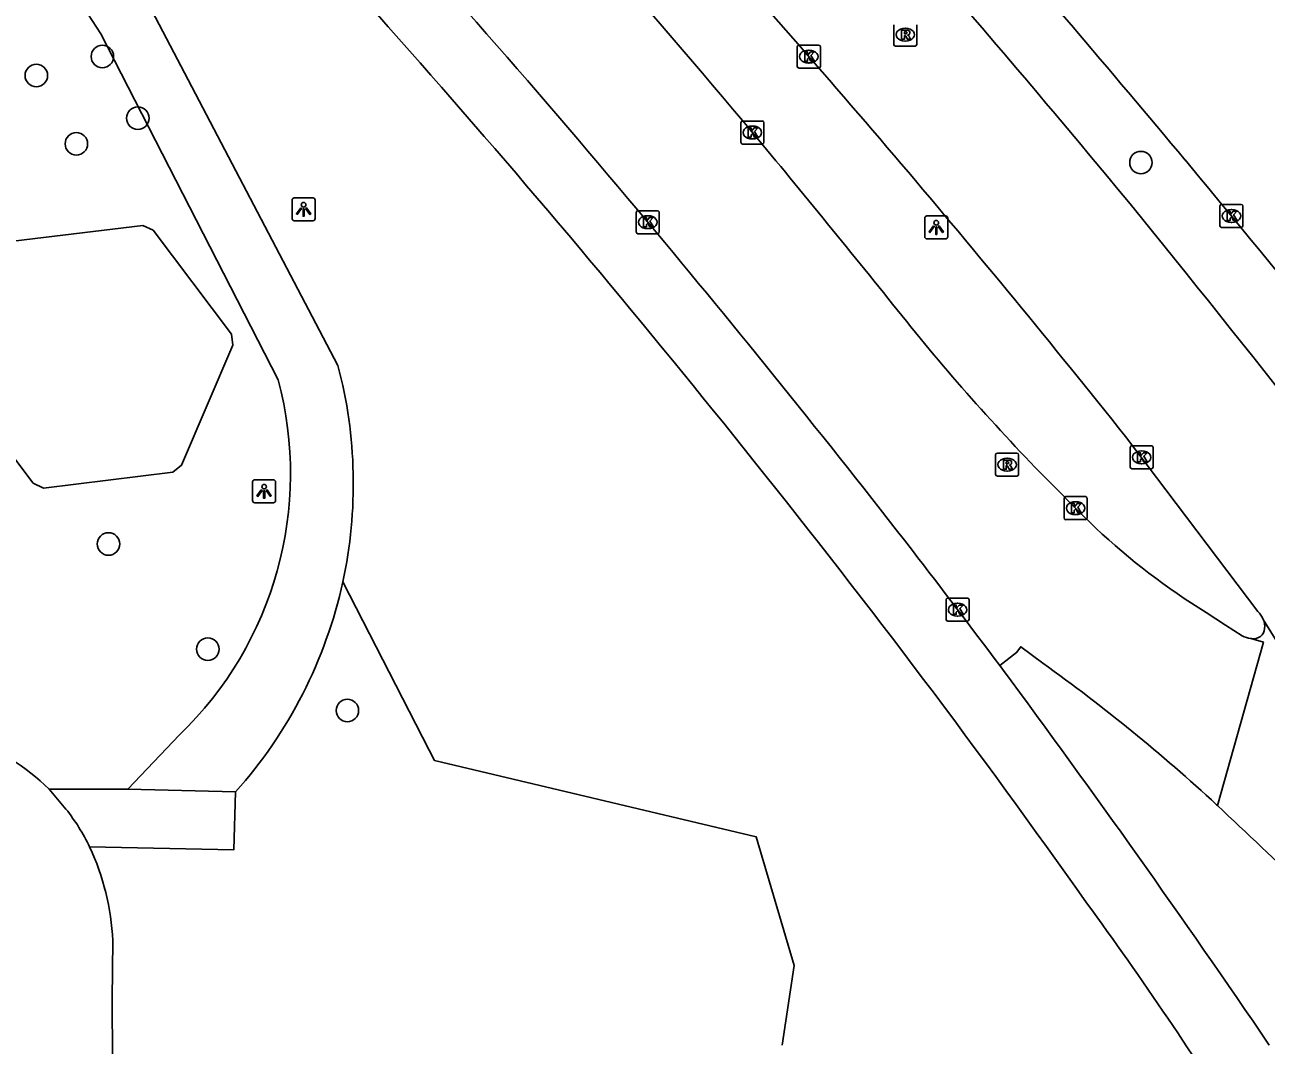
# Model space of a CAD drawing. Extents: x 161477 to 163040, y 383680 to 384868.
# Drawn here: x 162594.5 to 162648.4, y 384592.9 to 384637.2 of the extents above; entities that cross this region are included whole.
import ezdxf

# ---------------------------------------------------------------- set-up
doc = ezdxf.new("R2010")
doc.units = 0
for name, color, linetype in [('IMGEO_Boom', 7, 'Continuous'), ('IMGEO_Fietspad_open', 7, 'Continuous'), ('IMGEO_Groenvoorziening', 7, 'Continuous'), ('IMGEO_Kolk', 7, 'Continuous'), ('IMGEO_Lichtpunt', 7, 'Continuous'), ('IMGEO_Pand', 7, 'Continuous'), ('IMGEO_Parkeervlak_open', 7, 'Continuous'), ('IMGEO_Rijbaan_lokaal_open', 7, 'Continuous'), ('IMGEO_Rijbaan_regionaal_gesloten', 7, 'Continuous'), ('IMGEO_Rioolput', 7, 'Continuous'), ('IMGEO_Voetpad_halfverhard', 7, 'Continuous'), ('IMGEO_Voetpad_open', 7, 'Continuous')]:
    doc.layers.add(name, color=color, linetype=linetype)

msp = doc.modelspace()

# ---------------------------------------------------------------- linework, layer by layer
at = {"layer": 'IMGEO_Boom'}
for centre in [(162597.85, 384635.84), (162594.98, 384635.02), (162599.39, 384633.16), (162596.72, 384632.05), (162642.994, 384631.232), (162598.119, 384614.656), (162602.433, 384610.081), (162608.5, 384607.42)]:
    msp.add_circle(centre, 0.489, dxfattribs=at)
at = {"layer": 'IMGEO_Fietspad_open'}
msp.add_lwpolyline([(162636.854, 384609.38), (162636.975, 384609.218)], dxfattribs=at)
msp.add_arc((162217.978, 384299.531), 521.023, 34.26501, 36.46864, dxfattribs=at)
at = {"layer": 'IMGEO_Groenvoorziening'}
msp.add_lwpolyline([(162608.299, 384613.009), (162612.056, 384605.691), (162612.283, 384605.249), (162626.271, 384601.931), (162627.927, 384596.331), (162627.395, 384592.867)], dxfattribs=at)
at = {"layer": 'IMGEO_Kolk'}
for p, q in [((162628.057, 384635.415), (162628.057, 384636.267)), ((162628.132, 384636.341), (162628.984, 384636.341)), ((162628.545, 384636.121), (162628.57, 384636.121)), ((162629.058, 384636.267), (162629.058, 384635.415)), ((162628.568, 384635.561), (162628.543, 384635.561)), ((162628.984, 384635.341), (162628.132, 384635.341)), ((162625.603, 384632.114), (162625.603, 384632.966)), ((162625.678, 384633.04), (162626.53, 384633.04)), ((162626.091, 384632.82), (162626.116, 384632.82)), ((162626.604, 384632.966), (162626.604, 384632.114)), ((162626.53, 384632.04), (162625.678, 384632.04)), ((162626.114, 384632.26), (162626.089, 384632.26)), ((162621.057, 384628.216), (162621.057, 384629.068)), ((162621.132, 384629.142), (162621.984, 384629.142)), ((162622.058, 384629.068), (162622.058, 384628.216)), ((162646.427, 384628.488), (162646.427, 384629.34)), ((162646.502, 384629.414), (162647.354, 384629.414)), ((162646.915, 384629.194), (162646.94, 384629.194)), ((162647.428, 384629.34), (162647.428, 384628.488)), ((162621.545, 384628.922), (162621.57, 384628.922)), ((162646.938, 384628.634), (162646.913, 384628.634)), ((162621.984, 384628.142), (162621.132, 384628.142)), ((162621.568, 384628.362), (162621.543, 384628.362)), ((162647.354, 384628.414), (162646.502, 384628.414)), ((162642.524, 384617.997), (162642.524, 384618.849)), ((162642.599, 384618.923), (162643.451, 384618.923)), ((162643.525, 384618.849), (162643.525, 384617.997)), ((162643.012, 384618.703), (162643.037, 384618.703)), ((162643.451, 384617.923), (162642.599, 384617.923)), ((162643.035, 384618.143), (162643.01, 384618.143)), ((162639.653, 384615.787), (162639.653, 384616.639)), ((162639.728, 384616.713), (162640.58, 384616.713)), ((162640.654, 384616.639), (162640.654, 384615.787)), ((162640.141, 384616.493), (162640.166, 384616.493)), ((162640.58, 384615.713), (162639.728, 384615.713)), ((162640.164, 384615.933), (162640.139, 384615.933)), ((162634.523, 384611.376), (162634.523, 384612.228)), ((162634.598, 384612.302), (162635.45, 384612.302)), ((162635.011, 384612.082), (162635.036, 384612.082)), ((162635.524, 384612.228), (162635.524, 384611.376)), ((162635.45, 384611.302), (162634.598, 384611.302)), ((162635.034, 384611.522), (162635.009, 384611.522))]:
    msp.add_line(p, q, dxfattribs=at)
for points in [[(162628.057, 384635.415), (162628.057, 384636.267)], [(162628.132, 384636.341), (162628.984, 384636.341)], [(162629.058, 384636.267), (162629.058, 384635.415)], [(162628.378, 384636.041), (162628.501, 384636.041), (162628.501, 384635.89), (162628.631, 384636.041), (162628.795, 384636.041), (162628.649, 384635.89), (162628.802, 384635.641), (162628.65, 384635.641), (162628.565, 384635.805), (162628.501, 384635.738), (162628.501, 384635.641), (162628.378, 384635.641), (162628.378, 384636.041)], [(162628.984, 384635.341), (162628.132, 384635.341)], [(162625.603, 384632.114), (162625.603, 384632.966)], [(162625.678, 384633.04), (162626.53, 384633.04)], [(162626.604, 384632.966), (162626.604, 384632.114)], [(162625.924, 384632.74), (162626.047, 384632.74), (162626.047, 384632.589), (162626.177, 384632.74), (162626.341, 384632.74), (162626.195, 384632.589), (162626.348, 384632.34), (162626.196, 384632.34), (162626.111, 384632.504), (162626.047, 384632.437), (162626.047, 384632.34), (162625.924, 384632.34), (162625.924, 384632.74)], [(162626.53, 384632.04), (162625.678, 384632.04)], [(162621.057, 384628.216), (162621.057, 384629.068)], [(162621.132, 384629.142), (162621.984, 384629.142)], [(162622.058, 384629.068), (162622.058, 384628.216)], [(162646.427, 384628.488), (162646.427, 384629.34)], [(162646.502, 384629.414), (162647.354, 384629.414)], [(162646.748, 384629.114), (162646.871, 384629.114), (162646.871, 384628.963), (162647.001, 384629.114), (162647.165, 384629.114), (162647.019, 384628.963), (162647.172, 384628.714), (162647.02, 384628.714), (162646.935, 384628.878), (162646.871, 384628.811), (162646.871, 384628.714), (162646.748, 384628.714), (162646.748, 384629.114)], [(162647.428, 384629.34), (162647.428, 384628.488)], [(162621.378, 384628.842), (162621.501, 384628.842), (162621.501, 384628.691), (162621.631, 384628.842), (162621.795, 384628.842), (162621.649, 384628.691), (162621.802, 384628.442), (162621.65, 384628.442), (162621.565, 384628.606), (162621.501, 384628.539), (162621.501, 384628.442), (162621.378, 384628.442), (162621.378, 384628.842)], [(162621.984, 384628.142), (162621.132, 384628.142)], [(162647.354, 384628.414), (162646.502, 384628.414)], [(162642.524, 384617.997), (162642.524, 384618.849)], [(162642.599, 384618.923), (162643.451, 384618.923)], [(162643.525, 384618.849), (162643.525, 384617.997)], [(162642.845, 384618.623), (162642.968, 384618.623), (162642.968, 384618.472), (162643.098, 384618.623), (162643.262, 384618.623), (162643.116, 384618.472), (162643.269, 384618.223), (162643.117, 384618.223), (162643.032, 384618.387), (162642.968, 384618.32), (162642.968, 384618.223), (162642.845, 384618.223), (162642.845, 384618.623)], [(162643.451, 384617.923), (162642.599, 384617.923)], [(162639.653, 384615.787), (162639.653, 384616.639)], [(162639.728, 384616.713), (162640.58, 384616.713)], [(162640.654, 384616.639), (162640.654, 384615.787)], [(162639.974, 384616.413), (162640.097, 384616.413), (162640.097, 384616.262), (162640.227, 384616.413), (162640.391, 384616.413), (162640.245, 384616.262), (162640.398, 384616.013), (162640.246, 384616.013), (162640.161, 384616.177), (162640.097, 384616.11), (162640.097, 384616.013), (162639.974, 384616.013), (162639.974, 384616.413)], [(162640.58, 384615.713), (162639.728, 384615.713)], [(162634.523, 384611.376), (162634.523, 384612.228)], [(162634.598, 384612.302), (162635.45, 384612.302)], [(162634.844, 384612.002), (162634.967, 384612.002), (162634.967, 384611.851), (162635.097, 384612.002), (162635.261, 384612.002), (162635.115, 384611.851), (162635.268, 384611.602), (162635.116, 384611.602), (162635.031, 384611.766), (162634.967, 384611.699), (162634.967, 384611.602), (162634.844, 384611.602), (162634.844, 384612.002)], [(162635.524, 384612.228), (162635.524, 384611.376)], [(162635.45, 384611.302), (162634.598, 384611.302)]]:
    msp.add_lwpolyline(points, dxfattribs=at)
for centre, start, end in [((162628.134, 384636.265), 91.552, 178.448), ((162628.134, 384636.265), 91.552, 178.448), ((162628.982, 384636.265), 1.552, 88.448), ((162628.982, 384636.265), 1.552, 88.448), ((162628.134, 384635.417), 181.552, 268.448), ((162628.134, 384635.417), 181.552, 268.448), ((162628.982, 384635.417), 271.552, 358.448), ((162628.982, 384635.417), 271.552, 358.448), ((162625.68, 384632.964), 91.552, 178.448), ((162625.68, 384632.964), 91.552, 178.448), ((162626.528, 384632.964), 1.552, 88.448), ((162626.528, 384632.964), 1.552, 88.448), ((162625.68, 384632.116), 181.552, 268.448), ((162625.68, 384632.116), 181.552, 268.448), ((162626.528, 384632.116), 271.552, 358.448), ((162626.528, 384632.116), 271.552, 358.448), ((162621.134, 384629.066), 91.552, 178.448), ((162621.134, 384629.066), 91.552, 178.448), ((162621.982, 384629.066), 1.552, 88.448), ((162621.982, 384629.066), 1.552, 88.448), ((162646.504, 384629.338), 91.552, 178.448), ((162646.504, 384629.338), 91.552, 178.448), ((162647.352, 384629.338), 1.552, 88.448), ((162647.352, 384629.338), 1.552, 88.448), ((162621.134, 384628.218), 181.552, 268.448), ((162621.134, 384628.218), 181.552, 268.448), ((162621.982, 384628.218), 271.552, 358.448), ((162621.982, 384628.218), 271.552, 358.448), ((162646.504, 384628.49), 181.552, 268.448), ((162646.504, 384628.49), 181.552, 268.448), ((162647.352, 384628.49), 271.552, 358.448), ((162647.352, 384628.49), 271.552, 358.448), ((162642.601, 384618.847), 91.552, 178.448), ((162642.601, 384618.847), 91.552, 178.448), ((162643.449, 384618.847), 1.552, 88.448), ((162643.449, 384618.847), 1.552, 88.448), ((162642.601, 384617.999), 181.552, 268.448), ((162642.601, 384617.999), 181.552, 268.448), ((162643.449, 384617.999), 271.552, 358.448), ((162643.449, 384617.999), 271.552, 358.448), ((162639.73, 384616.637), 91.552, 178.448), ((162639.73, 384616.637), 91.552, 178.448), ((162640.578, 384616.637), 1.552, 88.448), ((162640.578, 384616.637), 1.552, 88.448), ((162639.73, 384615.789), 181.552, 268.448), ((162639.73, 384615.789), 181.552, 268.448), ((162640.578, 384615.789), 271.552, 358.448), ((162640.578, 384615.789), 271.552, 358.448), ((162634.6, 384612.226), 91.552, 178.448), ((162634.6, 384612.226), 91.552, 178.448), ((162635.448, 384612.226), 1.552, 88.448), ((162635.448, 384612.226), 1.552, 88.448), ((162634.6, 384611.378), 181.552, 268.448), ((162634.6, 384611.378), 181.552, 268.448), ((162635.448, 384611.378), 271.552, 358.448), ((162635.448, 384611.378), 271.552, 358.448)]:
    msp.add_arc(centre, 0.0765, start, end, dxfattribs=at)
for centre, major_axis, ratio, start_param, end_param in [((162628.544, 384635.841), (-0.387, 0.002), 0.722429, 4.712389, 7.853982), ((162628.569, 384635.841), (-0.39, 0.002), 0.717154, 1.570796, 4.712389), ((162626.09, 384632.54), (-0.387, 0.002), 0.722429, 4.712389, 7.853982), ((162626.115, 384632.54), (-0.39, 0.002), 0.717154, 1.570796, 4.712389), ((162646.914, 384628.914), (-0.387, 0.002), 0.722429, 4.712389, 7.853982), ((162646.939, 384628.914), (-0.39, 0.002), 0.717154, 1.570796, 4.712389), ((162621.544, 384628.642), (-0.387, 0.002), 0.722429, 4.712389, 7.853982), ((162621.569, 384628.642), (-0.39, 0.002), 0.717154, 1.570796, 4.712389), ((162643.011, 384618.423), (-0.387, 0.002), 0.722429, 4.712389, 7.853982), ((162643.036, 384618.423), (-0.39, 0.002), 0.717154, 1.570796, 4.712389), ((162640.14, 384616.213), (-0.387, 0.002), 0.722429, 4.712389, 7.853982), ((162640.165, 384616.213), (-0.39, 0.002), 0.717154, 1.570796, 4.712389), ((162635.01, 384611.802), (-0.387, 0.002), 0.722429, 4.712389, 7.853982), ((162635.035, 384611.802), (-0.39, 0.002), 0.717154, 1.570796, 4.712389)]:
    msp.add_ellipse(centre, major_axis=major_axis, ratio=ratio, start_param=start_param, end_param=end_param, dxfattribs=at)
at = {"layer": 'IMGEO_Lichtpunt'}
for p, q in [((162606.097, 384629.603), (162606.097, 384628.796)), ((162606.097, 384629.603), (162606.097, 384628.796)), ((162606.999, 384629.698), (162606.191, 384629.698)), ((162606.999, 384629.698), (162606.191, 384629.698)), ((162607.093, 384628.796), (162607.093, 384629.603)), ((162607.093, 384628.796), (162607.093, 384629.603)), ((162606.191, 384628.702), (162606.999, 384628.702)), ((162606.191, 384628.702), (162606.999, 384628.702)), ((162633.598, 384628.819), (162633.598, 384628.012)), ((162633.598, 384628.819), (162633.598, 384628.012)), ((162634.5, 384628.914), (162633.692, 384628.914)), ((162634.5, 384628.914), (162633.692, 384628.914)), ((162634.594, 384628.012), (162634.594, 384628.819)), ((162634.594, 384628.012), (162634.594, 384628.819)), ((162633.692, 384627.918), (162634.5, 384627.918)), ((162633.692, 384627.918), (162634.5, 384627.918)), ((162604.383, 384617.351), (162604.383, 384616.544)), ((162604.383, 384617.351), (162604.383, 384616.544)), ((162605.285, 384617.446), (162604.477, 384617.446)), ((162605.285, 384617.446), (162604.477, 384617.446)), ((162605.379, 384616.544), (162605.379, 384617.351)), ((162605.379, 384616.544), (162605.379, 384617.351)), ((162604.477, 384616.45), (162605.285, 384616.45)), ((162604.477, 384616.45), (162605.285, 384616.45))]:
    msp.add_line(p, q, dxfattribs=at)
for points in [[(162606.471, 384629.267), (162606.51, 384629.239), (162606.322, 384628.977), (162606.284, 384629.004), (162606.471, 384629.267)], [(162606.573, 384629.219), (162606.62, 384629.219), (162606.62, 384628.897), (162606.573, 384628.897), (162606.573, 384629.219)], [(162606.683, 384629.239), (162606.721, 384629.266), (162606.908, 384629.004), (162606.869, 384628.976), (162606.683, 384629.239)], [(162633.972, 384628.483), (162634.011, 384628.455), (162633.823, 384628.193), (162633.785, 384628.22), (162633.972, 384628.483)], [(162634.074, 384628.435), (162634.121, 384628.435), (162634.121, 384628.113), (162634.074, 384628.113), (162634.074, 384628.435)], [(162634.184, 384628.455), (162634.222, 384628.482), (162634.409, 384628.22), (162634.37, 384628.192), (162634.184, 384628.455)], [(162604.757, 384617.015), (162604.796, 384616.987), (162604.608, 384616.725), (162604.57, 384616.752), (162604.757, 384617.015)], [(162604.859, 384616.967), (162604.906, 384616.967), (162604.906, 384616.645), (162604.859, 384616.645), (162604.859, 384616.967)], [(162604.969, 384616.987), (162605.007, 384617.014), (162605.194, 384616.752), (162605.155, 384616.724), (162604.969, 384616.987)]]:
    msp.add_lwpolyline(points, dxfattribs=at)
for centre in [(162606.596, 384629.401), (162634.097, 384628.617), (162604.882, 384617.149)]:
    msp.add_circle(centre, 0.0994, dxfattribs=at)
for centre, start, end in [((162606.191, 384629.603), 90, 180), ((162606.191, 384629.603), 90, 180), ((162606.999, 384629.603), 0, 90), ((162606.999, 384629.603), 0, 90), ((162606.191, 384628.796), 180, 270), ((162606.191, 384628.796), 180, 270), ((162606.999, 384628.796), 270, 0), ((162606.999, 384628.796), 270, 360), ((162633.692, 384628.819), 90, 180), ((162633.692, 384628.819), 90, 180), ((162634.5, 384628.819), 0, 90), ((162634.5, 384628.819), 0, 90), ((162633.692, 384628.012), 180, 270), ((162633.692, 384628.012), 180, 270), ((162634.5, 384628.012), 270, 0), ((162634.5, 384628.012), 270, 360), ((162604.477, 384617.351), 90, 180), ((162604.477, 384617.351), 90, 180), ((162605.285, 384617.351), 0, 90), ((162605.285, 384617.351), 0, 90), ((162604.477, 384616.544), 180, 270), ((162604.477, 384616.544), 180, 270), ((162605.285, 384616.544), 270, 0), ((162605.285, 384616.544), 270, 360)]:
    msp.add_arc(centre, 0.0946, start, end, dxfattribs=at)
at = {"layer": 'IMGEO_Pand'}
msp.add_lwpolyline([(162599.609, 384628.502), (162600.054, 384628.292), (162603.47, 384623.776), (162603.527, 384623.296), (162601.292, 384618.077), (162600.914, 384617.773), (162595.287, 384617.089), (162594.849, 384617.301), (162591.27, 384622.036), (162591.354, 384622.234), (162592.218, 384624.192), (162592.789, 384625.577), (162593.606, 384627.506), (162593.969, 384627.814), (162599.609, 384628.502)], dxfattribs=at)
at = {"layer": 'IMGEO_Parkeervlak_open'}
msp.add_lwpolyline([(162598.299, 384597.419), (162598.272, 384594.852), (162598.285, 384592.294)], dxfattribs=at)
for centre, radius, start, end in [((162588.16, 384596.332), 10.642, 46.1439, 68.726), ((162587.735, 384596.974), 10.573, 2.4111, 25.2903)]:
    msp.add_arc(centre, radius, start, end, dxfattribs=at)
at = {"layer": 'IMGEO_Rijbaan_lokaal_open'}
for points in [[(162639.28, 384617.09), (162640.154, 384616.213), (162641.032, 384615.345)], [(162645.828, 384611.677), (162646.668, 384611.131), (162647.398, 384610.657)], [(162638.735, 384609.474), (162637.768, 384610.189), (162637.588, 384609.938), (162636.854, 384609.38)], [(162646.323, 384603.283), (162646.279, 384603.324)]]:
    msp.add_lwpolyline(points, dxfattribs=at)
for centre, radius, start, end in [((162259.452, 384325.51), 478.227, 39.94241, 42.52642), ((162284.271, 384347.325), 439.206, 39.83012, 42.64226), ((162218.104, 384292.813), 530.922, 38.67424, 39.78293), ((162210.937, 384285.804), 534.928, 37.89572, 39.85931), ((162704.425, 384681.889), 91.885, 218.58565, 224.84736), ((162661.738, 384637.449), 30.287, 226.8705, 238.3117), ((162101.084, 384206.469), 670.363, 36.944016, 37.479649), ((162647.887, 384611.64), 1.098, 243.5555, 263.5637), ((162593.264, 384545.994), 78.085, 47.23926, 54.38571)]:
    msp.add_arc(centre, radius, start, end, dxfattribs=at)
at = {"layer": 'IMGEO_Rijbaan_regionaal_gesloten'}
for points in [[(162642.322, 384619.331), (162648.072, 384611.716)], [(162694.729, 384533.867), (162690.221, 384541.556), (162678.43, 384561.146), (162669.571, 384576.273), (162662.642, 384588.001), (162656.913, 384597.53), (162648.312, 384611.38)], [(162647.764, 384610.549), (162648.318, 384610.389), (162646.323, 384603.283)], [(162647.808, 384610.545), (162647.764, 384610.549)]]:
    msp.add_lwpolyline(points, dxfattribs=at)
for centre, radius, start, end in [((162187.768, 384250.498), 595, 39.797718, 42.749295), ((162198.596, 384262.558), 575.91, 39.571188, 42.60365), ((162261.718, 384316.058), 486.656, 38.54849, 42.16152), ((162358.698, 384391.736), 373.271, 35.00841, 39.93498), ((162166.406, 384241.936), 613.878, 36.831738, 39.14086), ((162647.508, 384611.06), 0.865, 21.7325, 49.3429), ((162647.497, 384611.058), 0.877, 355.0818, 21.5419), ((162647.891, 384611.018), 0.48, 260.005, 355.8579), ((162396.2, 384336.023), 366.045, 46.07282, 46.89712)]:
    msp.add_arc(centre, radius, start, end, dxfattribs=at)
at = {"layer": 'IMGEO_Rioolput'}
for p, q in [((162632.251, 384636.368), (162632.251, 384637.22)), ((162633.252, 384637.22), (162633.252, 384636.368)), ((162632.739, 384637.074), (162632.764, 384637.074)), ((162633.178, 384636.294), (162632.326, 384636.294)), ((162632.762, 384636.514), (162632.737, 384636.514)), ((162636.677, 384617.679), (162636.677, 384618.531)), ((162636.752, 384618.605), (162637.604, 384618.605)), ((162637.165, 384618.385), (162637.19, 384618.385)), ((162637.678, 384618.531), (162637.678, 384617.679)), ((162637.188, 384617.825), (162637.163, 384617.825)), ((162637.604, 384617.605), (162636.752, 384617.605))]:
    msp.add_line(p, q, dxfattribs=at)
for points in [[(162632.251, 384636.368), (162632.251, 384637.22)], [(162633.252, 384637.22), (162633.252, 384636.368)], [(162632.84, 384636.992), (162632.588, 384636.994), (162632.588, 384636.594)], [(162632.588, 384636.594), (162632.712, 384636.594), (162632.712, 384636.756), (162632.723, 384636.756)], [(162632.766, 384636.913), (162632.712, 384636.913), (162632.712, 384636.832)], [(162632.712, 384636.832), (162632.764, 384636.832)], [(162632.77, 384636.727), (162632.841, 384636.594), (162632.981, 384636.594), (162632.916, 384636.72)], [(162633.178, 384636.294), (162632.326, 384636.294)], [(162636.677, 384617.679), (162636.677, 384618.531)], [(162636.752, 384618.605), (162637.604, 384618.605)], [(162637.266, 384618.303), (162637.014, 384618.305), (162637.014, 384617.905)], [(162637.678, 384618.531), (162637.678, 384617.679)], [(162637.014, 384617.905), (162637.138, 384617.905), (162637.138, 384618.067), (162637.149, 384618.067)], [(162637.192, 384618.224), (162637.138, 384618.224), (162637.138, 384618.143)], [(162637.138, 384618.143), (162637.19, 384618.143)], [(162637.196, 384618.038), (162637.267, 384617.905), (162637.407, 384617.905), (162637.342, 384618.031)], [(162637.604, 384617.605), (162636.752, 384617.605)]]:
    msp.add_lwpolyline(points, dxfattribs=at)
for centre, radius, start, end in [((162632.722, 384636.703), 0.0533, 26.0293, 88.6989), ((162632.748, 384637.021), 0.19, 274.7715, 282.9687), ((162632.772, 384636.817), 0.0964, 77.0061, 93.1865), ((162632.786, 384636.874), 0.0378, 276.6634, 79.6772), ((162632.839, 384636.882), 0.109, 350.3612, 89.416), ((162632.837, 384636.882), 0.112, 277.5842, 350.9817), ((162632.821, 384636.667), 0.108, 29.5134, 73.7905), ((162632.328, 384636.37), 0.0765, 181.552, 268.448), ((162632.328, 384636.37), 0.0765, 181.552, 268.448), ((162633.176, 384636.37), 0.0765, 271.552, 358.448), ((162633.176, 384636.37), 0.0765, 271.552, 358.448), ((162636.754, 384618.529), 0.0765, 91.552, 178.448), ((162636.754, 384618.529), 0.0765, 91.552, 178.448), ((162637.265, 384618.193), 0.109, 350.3612, 89.416), ((162637.602, 384618.529), 0.0765, 1.552, 88.448), ((162637.602, 384618.529), 0.0765, 1.552, 88.448), ((162637.148, 384618.014), 0.0533, 26.0293, 88.6989), ((162637.174, 384618.332), 0.19, 274.7715, 282.9687), ((162637.198, 384618.128), 0.0964, 77.0061, 93.1865), ((162637.212, 384618.185), 0.0378, 276.6634, 79.6772), ((162637.263, 384618.193), 0.112, 277.5842, 350.9817), ((162637.247, 384617.978), 0.108, 29.5134, 73.7905), ((162636.754, 384617.681), 0.0765, 181.552, 268.448), ((162636.754, 384617.681), 0.0765, 181.552, 268.448), ((162637.602, 384617.681), 0.0765, 271.552, 358.448), ((162637.602, 384617.681), 0.0765, 271.552, 358.448)]:
    msp.add_arc(centre, radius, start, end, dxfattribs=at)
for centre, major_axis, ratio, start_param, end_param in [((162632.738, 384636.794), (-0.387, 0.002), 0.722429, 4.712389, 7.853982), ((162632.763, 384636.794), (-0.39, 0.002), 0.717154, 1.570796, 4.712389), ((162637.164, 384618.105), (-0.387, 0.002), 0.722429, 4.712389, 7.853982), ((162637.189, 384618.105), (-0.39, 0.002), 0.717154, 1.570796, 4.712389)]:
    msp.add_ellipse(centre, major_axis=major_axis, ratio=ratio, start_param=start_param, end_param=end_param, dxfattribs=at)
at = {"layer": 'IMGEO_Voetpad_halfverhard'}
for points in [[(162597.64, 384641.866), (162598.392, 384640.861), (162599.84, 384638.14), (162608.09, 384622.413)], [(162605.489, 384621.792), (162597.789, 384636.835), (162596.282, 384639.161)], [(162598.956, 384603.997), (162601.201, 384606.357)]]:
    msp.add_lwpolyline(points, dxfattribs=at)
for centre, radius, start, end in [((162588.681, 384617.277), 20.077, 347.7252, 14.8211), ((162590.25, 384617.712), 15.776, 313.9618, 14.9865), ((162588.641, 384617.294), 20.12, 318.1972, 347.7025)]:
    msp.add_arc(centre, radius, start, end, dxfattribs=at)
at = {"layer": 'IMGEO_Voetpad_open'}
for points in [[(162595.533, 384604.006), (162598.956, 384603.997)], [(162595.533, 384604.006), (162596.268, 384603.133)], [(162603.639, 384603.883), (162603.57, 384601.364), (162597.295, 384601.491)], [(162603.639, 384603.883), (162598.956, 384603.997)]]:
    msp.add_lwpolyline(points, dxfattribs=at)
for centre, radius, start, end in [((162308.805, 384369.354), 403.227, 41.31535, 44.49922), ((162259.449, 384325.566), 469.208, 38.59238, 41.35244), ((162315.058, 384368.929), 398.695, 35.25553, 38.70666), ((162589.437, 384597.718), 8.717, 25.6461, 38.4023), ((162501.68, 384497.576), 172.065, 32.05273, 36.14483)]:
    msp.add_arc(centre, radius, start, end, dxfattribs=at)

doc.saveas('drawing.dxf')
